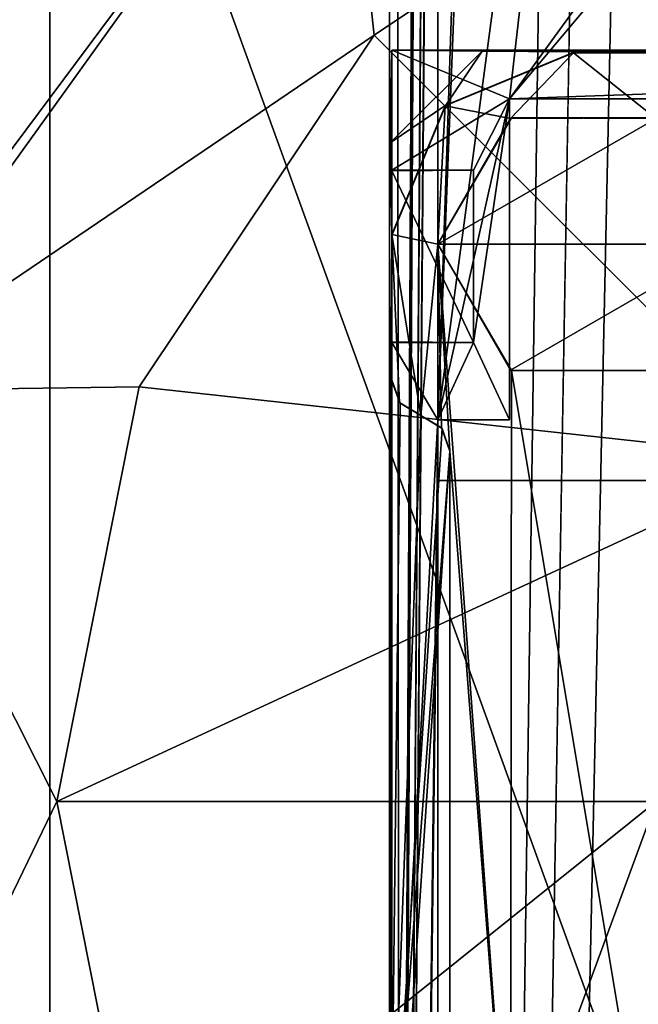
# Model space of a CAD drawing. Header units: millimetres. Extents: x -78 to 78, y -78 to 78.
# Tile 260 of 449: x 15.38 to 17.93, y -6.84 to -2.77. Entities that reach past the tile are written whole.
import ezdxf

# ---------------------------------------------------------------- set-up
doc = ezdxf.new("R2010")
doc.units = ezdxf.units.MM
doc.header["$LTSCALE"] = 41.718519
for name, color, linetype in [('1978', 7, 'CONTINUOUS'), ('1982', 7, 'CONTINUOUS'), ('1983', 7, 'CONTINUOUS'), ('2190', 7, 'CONTINUOUS'), ('2191', 7, 'CONTINUOUS'), ('2192', 7, 'CONTINUOUS'), ('2194', 7, 'CONTINUOUS'), ('2199', 7, 'CONTINUOUS'), ('2202', 7, 'CONTINUOUS'), ('2208', 7, 'CONTINUOUS'), ('2210', 7, 'CONTINUOUS'), ('2215', 7, 'CONTINUOUS'), ('2216', 7, 'CONTINUOUS'), ('2231', 7, 'CONTINUOUS'), ('2234', 7, 'CONTINUOUS'), ('2237', 7, 'CONTINUOUS'), ('2239', 7, 'CONTINUOUS'), ('2240', 7, 'CONTINUOUS'), ('2248', 7, 'CONTINUOUS'), ('2253', 7, 'CONTINUOUS'), ('2261', 7, 'CONTINUOUS'), ('2265', 7, 'CONTINUOUS'), ('2266', 7, 'CONTINUOUS'), ('2268', 7, 'CONTINUOUS'), ('2269', 7, 'CONTINUOUS'), ('2271', 7, 'CONTINUOUS'), ('291', 7, 'CONTINUOUS'), ('304', 7, 'CONTINUOUS'), ('328', 7, 'CONTINUOUS'), ('344', 7, 'CONTINUOUS'), ('6', 7, 'CONTINUOUS'), ('748', 7, 'CONTINUOUS'), ('828', 7, 'CONTINUOUS'), ('852', 7, 'CONTINUOUS'), ('971', 7, 'CONTINUOUS')]:
    doc.layers.add(name, color=color, linetype=linetype)

msp = doc.modelspace()

# ---------------------------------------------------------------- linework, layer by layer
at = {"layer": '1978', "color": 7, "linetype": 'CONTINUOUS'}
for points in [[(16.9, 21.1, 20.074), (23.1, 21.1, 20.074), (23.1, -21.1, 20.074), (16.9, 21.1, 20.074)], [(16.9, -21.1, 20.074), (16.9, 21.1, 20.074), (23.1, -21.1, 20.074), (16.9, -21.1, 20.074)]]:
    msp.add_3dface(points, dxfattribs=at)
at = {"layer": '1982', "color": 7, "linetype": 'CONTINUOUS'}
for points in [[(16.9, 21.1, 20.074), (16.9, -21.1, 20.074), (16.9, 21.1, 21.67), (16.9, 21.1, 20.074)], [(16.9, 21.1, 21.67), (16.9, -21.1, 20.074), (16.9, -21.1, 21.67), (16.9, 21.1, 21.67)]]:
    msp.add_3dface(points, dxfattribs=at)
at = {"layer": '1983', "color": 7, "linetype": 'CONTINUOUS'}
for points in [[(16.9, 21.1, 21.67), (16.9, -21.1, 21.67), (17.1, 19.575, 21.67), (16.9, 21.1, 21.67)], [(17.1, 19.575, 21.67), (16.9, -21.1, 21.67), (17.1, 19.325, 21.67), (17.1, 19.575, 21.67)], [(16.9, -21.1, 21.67), (17.1, 16.675, 21.67), (17.1, 19.325, 21.67), (16.9, -21.1, 21.67)], [(17.1, 16.675, 21.67), (16.9, -21.1, 21.67), (17.1, 16.425, 21.67), (17.1, 16.675, 21.67)], [(17.1, 16.425, 21.67), (16.9, -21.1, 21.67), (17.1, 7.575, 21.67), (17.1, 16.425, 21.67)], [(17.1, 7.575, 21.67), (16.9, -21.1, 21.67), (17.1, 7.325, 21.67), (17.1, 7.575, 21.67)], [(16.9, -21.1, 21.67), (17.1, 4.675, 21.67), (17.1, 7.325, 21.67), (16.9, -21.1, 21.67)], [(17.1, 4.675, 21.67), (16.9, -21.1, 21.67), (17.1, 4.425, 21.67), (17.1, 4.675, 21.67)], [(17.1, 4.425, 21.67), (16.9, -21.1, 21.67), (17.1, -4.425, 21.67), (17.1, 4.425, 21.67)], [(17.395, 4.425, 21.67), (17.1, 4.425, 21.67), (17.1, -4.425, 21.67), (17.395, 4.425, 21.67)], [(17.395, 3.1, 21.67), (17.395, 4.425, 21.67), (17.1, -4.425, 21.67), (17.395, 3.1, 21.67)], [(18.105, 3.1, 21.67), (17.395, 3.1, 21.67), (17.1, -4.425, 21.67), (18.105, 3.1, 21.67)], [(17.395, -3.1, 21.67), (18.105, 3.1, 21.67), (17.1, -4.425, 21.67), (17.395, -3.1, 21.67)], [(21.895, 3.1, 21.67), (18.105, 3.1, 21.67), (17.395, -3.1, 21.67), (21.895, 3.1, 21.67)], [(22.605, 3.1, 21.67), (21.895, 3.1, 21.67), (17.395, -3.1, 21.67), (22.605, 3.1, 21.67)], [(18.105, -3.1, 21.67), (22.605, 3.1, 21.67), (17.395, -3.1, 21.67), (18.105, -3.1, 21.67)], [(17.395, -4.425, 21.67), (17.395, -3.1, 21.67), (17.1, -4.425, 21.67), (17.395, -4.425, 21.67)], [(17.1, -4.425, 21.67), (16.9, -21.1, 21.67), (17.1, -4.675, 21.67), (17.1, -4.425, 21.67)], [(16.9, -21.1, 21.67), (17.1, -7.325, 21.67), (17.1, -4.675, 21.67), (16.9, -21.1, 21.67)], [(17.1, -7.325, 21.67), (22.9, -7.325, 21.67), (22.9, -4.675, 21.67), (17.1, -7.325, 21.67)], [(17.1, -7.325, 21.67), (22.9, -4.675, 21.67), (17.1, -4.675, 21.67), (17.1, -7.325, 21.67)]]:
    msp.add_3dface(points, dxfattribs=at)
at = {"layer": '2190', "color": 7, "linetype": 'CONTINUOUS'}
for points in [[(16.9057, -4.2552, 24.95), (16.9057, -7.7448, 24.95), (16.9444, -4.3555, 24.95), (16.9057, -4.2552, 24.95)], [(16.9444, -4.3555, 24.95), (16.9057, -7.7448, 24.95), (17.03, -4.407, 24.95), (16.9444, -4.3555, 24.95)], [(17.03, -4.407, 24.95), (16.9057, -7.7448, 24.95), (17.1179, -4.461, 24.95), (17.03, -4.407, 24.95)], [(17.1179, -4.461, 24.95), (16.9057, -7.7448, 24.95), (17.15, -4.5539, 24.95), (17.1179, -4.461, 24.95)], [(16.9057, -7.7448, 24.95), (16.9431, -7.6467, 24.95), (17.15, -4.5539, 24.95), (16.9057, -7.7448, 24.95)], [(17.15, -4.5539, 24.95), (16.9431, -7.6467, 24.95), (17.15, -7.4461, 24.95), (17.15, -4.5539, 24.95)]]:
    msp.add_3dface(points, dxfattribs=at)
at = {"layer": '2191', "color": 7, "linetype": 'CONTINUOUS'}
for points in [[(16.91, -2.9, 24.95), (16.91, -3.395, 22), (16.9029, -3.2824, 24.95), (16.91, -2.9, 24.95)], [(16.91, -2.9, 22), (16.91, -3.395, 22), (16.91, -2.9, 24.95), (16.91, -2.9, 22)], [(16.9029, -3.2824, 24.95), (16.91, -3.395, 22), (16.91, -3.3975, 22.35), (16.9029, -3.2824, 24.95)], [(16.91, -3.6648, 24.95), (16.9029, -3.2824, 24.95), (16.91, -3.3975, 22.35), (16.91, -3.6648, 24.95)], [(16.91, -4.1025, 22.35), (16.91, -3.6648, 24.95), (16.91, -3.3975, 22.35), (16.91, -4.1025, 22.35)], [(16.9057, -4.2552, 24.95), (16.91, -4.26, 25.1), (16.91, -3.66, 25.1), (16.9057, -4.2552, 24.95)], [(16.9057, -4.2552, 24.95), (16.91, -3.66, 25.1), (16.91, -4.1025, 22.35), (16.9057, -4.2552, 24.95)], [(16.91, -3.66, 25.1), (16.91, -3.6648, 24.95), (16.91, -4.1025, 22.35), (16.91, -3.66, 25.1)], [(16.91, -4.105, 22), (16.9057, -4.2552, 24.95), (16.91, -4.1025, 22.35), (16.91, -4.105, 22)], [(16.91, -7.895, 22), (16.9057, -4.2552, 24.95), (16.91, -4.105, 22), (16.91, -7.895, 22)], [(16.9057, -7.7448, 24.95), (16.9057, -4.2552, 24.95), (16.91, -7.895, 22), (16.9057, -7.7448, 24.95)]]:
    msp.add_3dface(points, dxfattribs=at)
at = {"layer": '2192', "color": 7, "linetype": 'CONTINUOUS'}
for points in [[(16.91, -2.9, 24.95), (16.9029, -3.2824, 24.95), (17.2824, -2.9029, 24.95), (16.91, -2.9, 24.95)], [(16.9029, -3.2824, 24.95), (17.1334, -3.1261, 24.95), (17.2824, -2.9029, 24.95), (16.9029, -3.2824, 24.95)], [(17.1334, -3.1261, 24.95), (17.6648, -2.9058, 24.95), (17.2824, -2.9029, 24.95), (17.1334, -3.1261, 24.95)], [(16.9029, -3.2824, 24.95), (16.91, -3.6648, 24.95), (17.1334, -3.1261, 24.95), (16.9029, -3.2824, 24.95)]]:
    msp.add_3dface(points, dxfattribs=at)
at = {"layer": '2194', "color": 7, "linetype": 'CONTINUOUS'}
for points in [[(17.66, -2.91, 25.1), (17.1297, -3.1297, 25.1), (17.3998, -3.1808, 25.1), (17.66, -2.91, 25.1)], [(17.9961, -3.1784, 25.1), (17.66, -2.91, 25.1), (17.3998, -3.1808, 25.1), (17.9961, -3.1784, 25.1)], [(18.2661, -2.91, 25.1), (17.66, -2.91, 25.1), (17.9961, -3.1784, 25.1), (18.2661, -2.91, 25.1)], [(17.1297, -3.1297, 25.1), (16.91, -3.66, 25.1), (17.1, -3.7, 25.1), (17.1297, -3.1297, 25.1)], [(17.1297, -3.1297, 25.1), (17.1, -3.7, 25.1), (17.3998, -3.1808, 25.1), (17.1297, -3.1297, 25.1)], [(16.9421, -4.353, 25.1), (17.03, -4.407, 25.1), (16.91, -3.66, 25.1), (16.9421, -4.353, 25.1)], [(16.91, -3.66, 25.1), (17.03, -4.407, 25.1), (17.1, -3.7, 25.1), (16.91, -3.66, 25.1)], [(16.91, -4.26, 25.1), (16.9421, -4.353, 25.1), (16.91, -3.66, 25.1), (16.91, -4.26, 25.1)], [(17.03, -4.407, 25.1), (17.1147, -4.4571, 25.1), (17.1, -3.7, 25.1), (17.03, -4.407, 25.1)], [(17.1147, -4.4571, 25.1), (17.15, -4.5539, 25.1), (17.1, -3.7, 25.1), (17.1147, -4.4571, 25.1)], [(17.15, -4.5539, 25.1), (17.3998, -7.7808, 25.1), (17.1, -3.7, 25.1), (17.15, -4.5539, 25.1)], [(17.1, -3.7, 25.1), (17.3998, -7.7808, 25.1), (17.4034, -4.2212, 25.1), (17.1, -3.7, 25.1)], [(17.3998, -7.7808, 25.1), (17.9961, -7.7784, 25.1), (17.4034, -4.2212, 25.1), (17.3998, -7.7808, 25.1)], [(17.4034, -4.2212, 25.1), (17.9961, -7.7784, 25.1), (17.9966, -4.2212, 25.1), (17.4034, -4.2212, 25.1)], [(17.15, -4.5539, 25.1), (17.15, -7.4461, 25.1), (17.3998, -7.7808, 25.1), (17.15, -4.5539, 25.1)]]:
    msp.add_3dface(points, dxfattribs=at)
at = {"layer": '2199', "color": 7, "linetype": 'CONTINUOUS'}
for points in [[(17.15, -4.5539, 24.95), (17.15, -7.4461, 24.95), (17.15, -4.5539, 25.1), (17.15, -4.5539, 24.95)], [(17.15, -7.4461, 24.95), (17.15, -7.4461, 25.1), (17.15, -4.5539, 25.1), (17.15, -7.4461, 24.95)]]:
    msp.add_3dface(points, dxfattribs=at)
at = {"layer": '2202', "color": 7, "linetype": 'CONTINUOUS'}
for points in [[(16.9057, -4.2552, 24.95), (16.9444, -4.3555, 24.95), (16.91, -4.26, 25.1), (16.9057, -4.2552, 24.95)], [(16.9444, -4.3555, 24.95), (16.9421, -4.353, 25.1), (16.91, -4.26, 25.1), (16.9444, -4.3555, 24.95)], [(16.9444, -4.3555, 24.95), (17.03, -4.407, 24.95), (16.9421, -4.353, 25.1), (16.9444, -4.3555, 24.95)], [(17.03, -4.407, 24.95), (17.03, -4.407, 25.1), (16.9421, -4.353, 25.1), (17.03, -4.407, 24.95)]]:
    msp.add_3dface(points, dxfattribs=at)
at = {"layer": '2208', "color": 7, "linetype": 'CONTINUOUS'}
for points in [[(17.1297, -3.1297, 25.1), (17.66, -2.91, 25.1), (17.1334, -3.1261, 24.95), (17.1297, -3.1297, 25.1)], [(17.1334, -3.1261, 24.95), (17.66, -2.91, 25.1), (17.6648, -2.9058, 24.95), (17.1334, -3.1261, 24.95)], [(16.91, -3.6648, 24.95), (17.1297, -3.1297, 25.1), (17.1334, -3.1261, 24.95), (16.91, -3.6648, 24.95)], [(16.91, -3.66, 25.1), (17.1297, -3.1297, 25.1), (16.91, -3.6648, 24.95), (16.91, -3.66, 25.1)]]:
    msp.add_3dface(points, dxfattribs=at)
at = {"layer": '2210', "color": 7, "linetype": 'CONTINUOUS'}
for points in [[(17.03, -4.407, 24.95), (17.1179, -4.461, 24.95), (17.03, -4.407, 25.1), (17.03, -4.407, 24.95)], [(17.1179, -4.461, 24.95), (17.1147, -4.4571, 25.1), (17.03, -4.407, 25.1), (17.1179, -4.461, 24.95)], [(17.1179, -4.461, 24.95), (17.15, -4.5539, 24.95), (17.1147, -4.4571, 25.1), (17.1179, -4.461, 24.95)], [(17.15, -4.5539, 24.95), (17.15, -4.5539, 25.1), (17.1147, -4.4571, 25.1), (17.15, -4.5539, 24.95)]]:
    msp.add_3dface(points, dxfattribs=at)
at = {"layer": '2215', "color": 7, "linetype": 'CONTINUOUS'}
for points in [[(16.91, -2.9, 22), (23.1, -2.9, 22), (17.395, -3.1, 22), (16.91, -2.9, 22)], [(16.91, -3.395, 22), (16.91, -2.9, 22), (17.395, -3.1, 22), (16.91, -3.395, 22)], [(17.395, -3.1, 22), (23.1, -2.9, 22), (22.605, -3.1, 22), (17.395, -3.1, 22)], [(17.2475, -3.395, 22), (16.91, -3.395, 22), (17.395, -3.1, 22), (17.2475, -3.395, 22)], [(17.2475, -4.105, 22), (17.2475, -3.395, 22), (17.395, -3.1, 22), (17.2475, -4.105, 22)], [(17.395, -4.425, 22), (17.2475, -4.105, 22), (17.395, -3.1, 22), (17.395, -4.425, 22)], [(16.91, -7.895, 22), (16.91, -4.105, 22), (17.1, -4.425, 22), (16.91, -7.895, 22)], [(16.91, -4.105, 22), (17.2475, -4.105, 22), (17.1, -4.425, 22), (16.91, -4.105, 22)], [(17.1, -4.425, 22), (17.2475, -4.105, 22), (17.395, -4.425, 22), (17.1, -4.425, 22)], [(17.1, -7.575, 22), (16.91, -7.895, 22), (17.1, -4.425, 22), (17.1, -7.575, 22)]]:
    msp.add_3dface(points, dxfattribs=at)
at = {"layer": '2216', "color": 7, "linetype": 'CONTINUOUS'}
for points in [[(23.1, -2.9, 22), (16.91, -2.9, 22), (23.1, -2.9, 24.95), (23.1, -2.9, 22)], [(23.1, -2.9, 24.95), (16.91, -2.9, 22), (22.7176, -2.9029, 24.95), (23.1, -2.9, 24.95)], [(16.91, -2.9, 22), (16.91, -2.9, 24.95), (17.2824, -2.9029, 24.95), (16.91, -2.9, 22)], [(17.6648, -2.9058, 24.95), (16.91, -2.9, 22), (17.2824, -2.9029, 24.95), (17.6648, -2.9058, 24.95)], [(16.91, -2.9, 22), (17.6648, -2.9058, 24.95), (18.2613, -2.9057, 24.95), (16.91, -2.9, 22)], [(16.91, -2.9, 22), (22.3352, -2.9058, 24.95), (22.7176, -2.9029, 24.95), (16.91, -2.9, 22)], [(22.3352, -2.9058, 24.95), (16.91, -2.9, 22), (21.7387, -2.9057, 24.95), (22.3352, -2.9058, 24.95)], [(21.7387, -2.9057, 24.95), (16.91, -2.9, 22), (18.2613, -2.9057, 24.95), (21.7387, -2.9057, 24.95)], [(17.66, -2.91, 25.1), (18.2661, -2.91, 25.1), (17.6648, -2.9058, 24.95), (17.66, -2.91, 25.1)], [(17.6648, -2.9058, 24.95), (18.2661, -2.91, 25.1), (18.2613, -2.9057, 24.95), (17.6648, -2.9058, 24.95)]]:
    msp.add_3dface(points, dxfattribs=at)
at = {"layer": '2231', "color": 7, "linetype": 'CONTINUOUS'}
for points in [[(17.3998, -3.1808, 25.1), (17.1, -3.7, 25.1), (17.4039, -3.1784, 25.5), (17.3998, -3.1808, 25.1)], [(17.4039, -3.1784, 25.5), (17.1, -3.7, 25.1), (17.1, -3.7, 25.5), (17.4039, -3.1784, 25.5)], [(17.9961, -3.1784, 25.1), (17.3998, -3.1808, 25.1), (17.4039, -3.1784, 25.5), (17.9961, -3.1784, 25.1)], [(18.0002, -3.1808, 25.5), (17.9961, -3.1784, 25.1), (17.4039, -3.1784, 25.5), (18.0002, -3.1808, 25.5)]]:
    msp.add_3dface(points, dxfattribs=at)
at = {"layer": '2234', "color": 7, "linetype": 'CONTINUOUS'}
for points in [[(17.1, -3.7, 25.1), (17.4034, -4.2212, 25.1), (17.1, -3.7, 25.5), (17.1, -3.7, 25.1)], [(17.1, -3.7, 25.5), (17.4034, -4.2212, 25.1), (17.3998, -4.2192, 25.5), (17.1, -3.7, 25.5)], [(17.3998, -4.2192, 25.5), (17.4034, -4.2212, 25.1), (17.9961, -4.2216, 25.5), (17.3998, -4.2192, 25.5)], [(17.4034, -4.2212, 25.1), (17.9966, -4.2212, 25.1), (17.9961, -4.2216, 25.5), (17.4034, -4.2212, 25.1)]]:
    msp.add_3dface(points, dxfattribs=at)
at = {"layer": '2237', "color": 7, "linetype": 'CONTINUOUS'}
for points in [[(18.0002, -3.1808, 25.5), (17.4039, -3.1784, 25.5), (17.1, -3.7, 25.5), (18.0002, -3.1808, 25.5)], [(18.3, -3.7, 25.5), (18.0002, -3.1808, 25.5), (17.1, -3.7, 25.5), (18.3, -3.7, 25.5)], [(18.3, -3.7, 25.5), (17.1, -3.7, 25.5), (17.3998, -4.2192, 25.5), (18.3, -3.7, 25.5)], [(18.3, -3.7, 25.5), (17.3998, -4.2192, 25.5), (17.9961, -4.2216, 25.5), (18.3, -3.7, 25.5)]]:
    msp.add_3dface(points, dxfattribs=at)
at = {"layer": '2239', "color": 7, "linetype": 'CONTINUOUS'}
for points in [[(16.91, -3.395, 22), (17.2475, -3.395, 22), (17.2475, -3.395, 22.35), (16.91, -3.395, 22)], [(16.91, -3.3975, 22.35), (16.91, -3.395, 22), (17.2475, -3.395, 22.35), (16.91, -3.3975, 22.35)]]:
    msp.add_3dface(points, dxfattribs=at)
at = {"layer": '2240', "color": 7, "linetype": 'CONTINUOUS'}
for points in [[(17.2475, -4.105, 22), (16.91, -4.105, 22), (16.91, -4.1025, 22.35), (17.2475, -4.105, 22)], [(17.2475, -4.105, 22), (16.91, -4.1025, 22.35), (17.2475, -4.105, 22.35), (17.2475, -4.105, 22)]]:
    msp.add_3dface(points, dxfattribs=at)
at = {"layer": '2248', "color": 7, "linetype": 'CONTINUOUS'}
for points in [[(16.91, -3.3975, 22.35), (17.2475, -3.395, 22.35), (17.2475, -4.105, 22.35), (16.91, -3.3975, 22.35)], [(16.91, -4.1025, 22.35), (16.91, -3.3975, 22.35), (17.2475, -4.105, 22.35), (16.91, -4.1025, 22.35)]]:
    msp.add_3dface(points, dxfattribs=at)
at = {"layer": '2253', "color": 7, "linetype": 'CONTINUOUS'}
for points in [[(17.2475, -3.395, 22), (17.2475, -4.105, 22), (17.2475, -3.395, 22.35), (17.2475, -3.395, 22)], [(17.2475, -3.395, 22.35), (17.2475, -4.105, 22), (17.2475, -4.105, 22.35), (17.2475, -3.395, 22.35)]]:
    msp.add_3dface(points, dxfattribs=at)
at = {"layer": '2261', "color": 7, "linetype": 'CONTINUOUS'}
for points in [[(18.105, -3.1, 21.67), (17.395, -3.1, 21.67), (18.105, -3.1, 21.9), (18.105, -3.1, 21.67)], [(17.395, -3.1, 21.67), (17.395, -3.1, 22), (18.105, -3.1, 21.9), (17.395, -3.1, 21.67)], [(17.395, -3.1, 22), (22.605, -3.1, 22), (18.105, -3.1, 21.9), (17.395, -3.1, 22)]]:
    msp.add_3dface(points, dxfattribs=at)
at = {"layer": '2265', "color": 7, "linetype": 'CONTINUOUS'}
for points in [[(17.395, -3.1, 21.67), (17.395, -4.425, 21.67), (17.395, -3.1, 22), (17.395, -3.1, 21.67)], [(17.395, -4.425, 21.67), (17.395, -4.425, 22), (17.395, -3.1, 22), (17.395, -4.425, 21.67)]]:
    msp.add_3dface(points, dxfattribs=at)
at = {"layer": '2266', "color": 7, "linetype": 'CONTINUOUS'}
for points in [[(17.1, -4.675, 21.67), (22.9, -4.675, 21.67), (17.1, -4.675, 21.9), (17.1, -4.675, 21.67)], [(22.9, -4.675, 21.67), (22.9, -4.675, 21.9), (17.1, -4.675, 21.9), (22.9, -4.675, 21.67)]]:
    msp.add_3dface(points, dxfattribs=at)
at = {"layer": '2268', "color": 7, "linetype": 'CONTINUOUS'}
for points in [[(17.1, -4.425, 21.67), (17.1, -4.675, 21.67), (17.1, -4.425, 22), (17.1, -4.425, 21.67)], [(17.1, -4.425, 22), (17.1, -4.675, 21.67), (17.1, -4.675, 21.9), (17.1, -4.425, 22)], [(17.1, -7.575, 22), (17.1, -4.425, 22), (17.1, -7.325, 21.9), (17.1, -7.575, 22)], [(17.1, -4.425, 22), (17.1, -4.675, 21.9), (17.1, -7.325, 21.9), (17.1, -4.425, 22)]]:
    msp.add_3dface(points, dxfattribs=at)
at = {"layer": '2269', "color": 7, "linetype": 'CONTINUOUS'}
for points in [[(22.9, -4.675, 21.9), (22.9, -7.325, 21.9), (17.1, -7.325, 21.9), (22.9, -4.675, 21.9)], [(17.1, -4.675, 21.9), (22.9, -4.675, 21.9), (17.1, -7.325, 21.9), (17.1, -4.675, 21.9)]]:
    msp.add_3dface(points, dxfattribs=at)
at = {"layer": '2271', "color": 7, "linetype": 'CONTINUOUS'}
for points in [[(17.395, -4.425, 21.67), (17.1, -4.425, 21.67), (17.1, -4.425, 22), (17.395, -4.425, 21.67)], [(17.395, -4.425, 21.67), (17.1, -4.425, 22), (17.395, -4.425, 22), (17.395, -4.425, 21.67)]]:
    msp.add_3dface(points, dxfattribs=at)
at = {"layer": '291', "color": 7, "linetype": 'CONTINUOUS'}
for points in [[(15.25, 0, -3), (19.2783, -11.108, -3), (13.2058, -7.6255, -3), (15.25, 0, -3)], [(22.25, 0, -3), (19.2783, -11.108, -3), (15.25, 0, -3), (22.25, 0, -3)]]:
    msp.add_3dface(points, dxfattribs=at)
at = {"layer": '304', "linetype": 'CONTINUOUS'}
for points in [[(15.5, 30, 15), (15.5, -30, 15), (15.5, 30, 16.5), (15.5, 30, 15)], [(15.5, 30, 16.5), (15.5, -30, 15), (15.5, -30, 16.5), (15.5, 30, 16.5)]]:
    msp.add_3dface(points, dxfattribs=at)
at = {"layer": '328', "linetype": 'CONTINUOUS'}
for points in [[(15.5, -30, 15), (15.5, 30, 15), (32.5, -30, 15), (15.5, -30, 15)], [(32.5, -30, 15), (15.5, 30, 15), (47.5, -30, 15), (32.5, -30, 15)], [(47.5, -30, 15), (15.5, 30, 15), (67, -30, 15), (47.5, -30, 15)], [(67, -30, 15), (15.5, 30, 15), (67.5, -30, 15), (67, -30, 15)], [(67.5, -30, 15), (15.5, 30, 15), (72.3187, -15.3427, 15), (67.5, -30, 15)], [(72.3187, -15.3427, 15), (15.5, 30, 15), (73.9493, 0, 15), (72.3187, -15.3427, 15)]]:
    msp.add_3dface(points, dxfattribs=at)
at = {"layer": '344', "linetype": 'CONTINUOUS'}
for points in [[(15.5, 30, 16.5), (15.5, -30, 16.5), (32.5, 30, 16.5), (15.5, 30, 16.5)], [(32.5, 30, 16.5), (15.5, -30, 16.5), (47.5, 30, 16.5), (32.5, 30, 16.5)], [(47.5, 30, 16.5), (15.5, -30, 16.5), (67, 30, 16.5), (47.5, 30, 16.5)], [(67, 30, 16.5), (15.5, -30, 16.5), (67.5, 30, 16.5), (67, 30, 16.5)], [(67.5, 30, 16.5), (15.5, -30, 16.5), (72.3187, 15.3427, 16.5), (67.5, 30, 16.5)], [(72.3187, 15.3427, 16.5), (15.5, -30, 16.5), (73.9493, 0, 16.5), (72.3187, 15.3427, 16.5)], [(73.9493, 0, 16.5), (15.5, -30, 16.5), (72.3187, -15.3427, 16.5), (73.9493, 0, 16.5)]]:
    msp.add_3dface(points, dxfattribs=at)
at = {"layer": '6', "linetype": 'CONTINUOUS'}
for points in [[(15, 43.6998), (15, -43.6998), (15.5, 37), (15, 43.6998)], [(15, -43.6998), (15.5, 33), (15.5, 37), (15, -43.6998)], [(15, -43.6998), (15.5, -33), (15.5, 33), (15, -43.6998)], [(15.5, 33), (15.5, -33), (24, 33), (15.5, 33)], [(24, 33), (15.5, -33), (29, 33), (24, 33)], [(29, 33), (15.5, -33), (32.5, 33), (29, 33)], [(32.5, 33), (15.5, -33), (47.5, 33), (32.5, 33)], [(47.5, 33), (15.5, -33), (48.5, 31), (47.5, 33)], [(48.5, 31), (15.5, -33), (48.5, 30.5), (48.5, 31)], [(48.5, 30.5), (15.5, -33), (49.5, 30.5), (48.5, 30.5)], [(49.5, 30.5), (15.5, -33), (48.5, -30.5), (49.5, 30.5)]]:
    msp.add_3dface(points, dxfattribs=at)
at = {"layer": '748', "color": 7, "linetype": 'CONTINUOUS'}
for points in [[(16.7102, 1.4811, 28.7), (14.6873, 4.262, 28.7), (7.6, -13.7, 28.7), (16.7102, 1.4811, 28.7)], [(16.6897, -1.4963, 28.7), (16.7102, 1.4811, 28.7), (7.6, -13.7, 28.7), (16.6897, -1.4963, 28.7)], [(14.6733, -4.305, 28.7), (16.6897, -1.4963, 28.7), (7.6, -13.7, 28.7), (14.6733, -4.305, 28.7)]]:
    msp.add_3dface(points, dxfattribs=at)
at = {"layer": '828', "color": 7, "linetype": 'CONTINUOUS'}
for points in [[(16.6897, -1.4963, 28.7), (14.6733, -4.305, 28.7), (16.8377, -2.8377, 28.4361), (16.6897, -1.4963, 28.7)], [(18.2886, -1.8683, 28.4361), (16.6897, -1.4963, 28.7), (16.8377, -2.8377, 28.4361), (18.2886, -1.8683, 28.4361)], [(16.8377, -2.8377, 28.4361), (14.6733, -4.305, 28.7), (15.8683, -4.2886, 28.4361), (16.8377, -2.8377, 28.4361)], [(15.8683, -4.2886, 28.4361), (14.6733, -4.305, 28.7), (15.5279, -6, 28.4361), (15.8683, -4.2886, 28.4361)], [(14.6733, -4.305, 28.7), (14.6873, -7.738, 28.7), (15.5279, -6, 28.4361), (14.6733, -4.305, 28.7)], [(15.5279, -6, 28.4361), (14.6873, -7.738, 28.7), (15.8683, -7.7114, 28.4361), (15.5279, -6, 28.4361)]]:
    msp.add_3dface(points, dxfattribs=at)
at = {"layer": '852', "color": 7, "linetype": 'CONTINUOUS'}
for points in [[(18.2886, -1.8683, 28.4361), (16.8377, -2.8377, 28.4361), (18.586, -4.5856, 27.2), (18.2886, -1.8683, 28.4361)], [(16.8377, -2.8377, 28.4361), (15.8683, -4.2886, 28.4361), (18.586, -4.5856, 27.2), (16.8377, -2.8377, 28.4361)], [(15.8683, -4.2886, 28.4361), (15.5279, -6, 28.4361), (18.586, -4.5856, 27.2), (15.8683, -4.2886, 28.4361)], [(18.586, -4.5856, 27.2), (15.5279, -6, 28.4361), (18, -6, 27.2), (18.586, -4.5856, 27.2)], [(15.5279, -6, 28.4361), (15.8683, -7.7114, 28.4361), (18, -6, 27.2), (15.5279, -6, 28.4361)], [(15.8683, -7.7114, 28.4361), (16.8377, -9.1623, 28.4361), (18, -6, 27.2), (15.8683, -7.7114, 28.4361)], [(18, -6, 27.2), (16.8377, -9.1623, 28.4361), (18.586, -7.4144, 27.2), (18, -6, 27.2)]]:
    msp.add_3dface(points, dxfattribs=at)
at = {"layer": '971', "color": 7, "linetype": 'CONTINUOUS'}
for points in [[(11.3342, 18.2538, 26.2), (16.2392, 44.2064, 26.2), (11.3344, -18.2539, 26.2), (11.3342, 18.2538, 26.2)], [(16.2392, 44.2064, 26.2), (16.9107, 42.714, 26.2), (11.3344, -18.2539, 26.2), (16.2392, 44.2064, 26.2)], [(8.2352, -53.8301, 26.2), (16.9107, 42.714, 26.2), (16.9564, -42.6527, 26.2), (8.2352, -53.8301, 26.2)], [(16.9107, 42.714, 26.2), (8.2352, -53.8301, 26.2), (11.3344, -18.2539, 26.2), (16.9107, 42.714, 26.2)], [(16.9107, 42.714, 26.2), (18.1357, 41.6388, 26.2), (16.9564, -42.6527, 26.2), (16.9107, 42.714, 26.2)], [(16.9564, -42.6527, 26.2), (18.1357, 41.6388, 26.2), (18, 18.0079, 26.2), (16.9564, -42.6527, 26.2)], [(18, 6.0079, 26.2), (16.9564, -42.6527, 26.2), (18, 18.0079, 26.2), (18, 6.0079, 26.2)], [(16.9564, -42.6527, 26.2), (18, 6.0079, 26.2), (18, -5.9921, 26.2), (16.9564, -42.6527, 26.2)], [(16.9564, -42.6527, 26.2), (18, -5.9921, 26.2), (18, -17.9921, 26.2), (16.9564, -42.6527, 26.2)]]:
    msp.add_3dface(points, dxfattribs=at)

doc.saveas('drawing.dxf')
